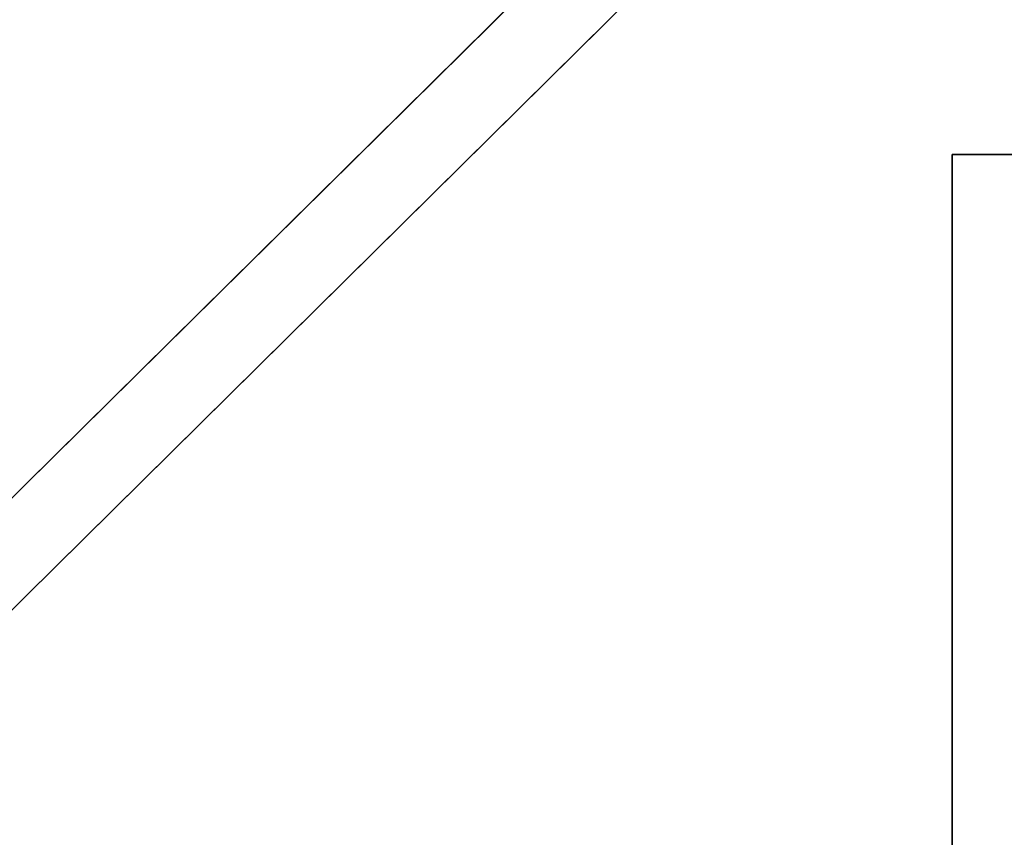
# Model space of a CAD drawing. Extents: x -350 to 540, y -53 to 541.
# Tile 454 of 569: x 206 to 231, y 218 to 239. Entities that reach past the tile are written whole.
import ezdxf

# ---------------------------------------------------------------- set-up
doc = ezdxf.new("R2010")
doc.units = 0
doc.layers.get('0').update_dxf_attribs({"lineweight": 35})
for name, color, linetype, lineweight, true_color in [('A_Aussenwand-A06HSWU6NL', 3, 'Continuous', 35, 0x00ff00), ('A_Dach', 1, 'Continuous', 35, 0xff0000), ('A_Tuer_3D-A06HSWU7NL', 9, 'Continuous', 18, 0x808080)]:
    doc.layers.add(name, color=color, linetype=linetype, lineweight=lineweight, true_color=true_color)

# ---------------------------------------------------------------- blocks, each defined once
blk = doc.blocks.new('Referenz-A06HSWU8NL', base_point=(178.421, 198.202))
at = {"layer": 'A_Aussenwand-A06HSWU6NL', "color": 0, "linetype": 'ByBlock', "ltscale": 0.35}
for p, q in [((229.615, 247.419), (188.666, 206.941)), ((229.615, 247.419), (188.666, 206.941)), ((244.615, 235.482), (229.615, 235.482)), ((229.615, 235.482), (244.615, 235.482)), ((229.615, 235.482), (229.615, 202.602)), ((229.615, 202.602), (229.615, 235.482)), ((229.615, 235.482), (229.615, 235.482))]:
    blk.add_line(p, q, dxfattribs=at)
at = {"layer": 'A_Dach', "color": 0, "linetype": 'ByBlock', "ltscale": 0.35}
for p, q in [((254.827, 275.155), (178.421, 199.625)), ((254.827, 275.155), (178.421, 199.625)), ((254.827, 275.155), (178.421, 199.625)), ((254.827, 275.155), (178.421, 199.625)), ((254.827, 275.155), (178.421, 199.625)), ((254.827, 275.155), (178.421, 199.625)), ((254.827, 275.155), (178.421, 199.625)), ((254.444, 274.776), (178.421, 199.625)), ((246.815, 267.234), (178.421, 199.625)), ((239.185, 259.693), (178.421, 199.625)), ((220.343, 241.066), (188.119, 209.211)), ((189.342, 207.608), (220.969, 238.872))]:
    blk.add_line(p, q, dxfattribs=at)
at = {"layer": 'A_Tuer_3D-A06HSWU7NL', "color": 0, "linetype": 'Continuous', "ltscale": 0.18}
for p, q in [((229.615, 202.602), (229.615, 235.482)), ((229.615, 235.482), (244.615, 235.482))]:
    blk.add_line(p, q, dxfattribs=at)

msp = doc.modelspace()

# ---------------------------------------------------------------- block references
at = {"color": 251, "lineweight": 25, "ltscale": 0.25, "true_color": 0x585858}
msp.add_blockref('Referenz-A06HSWU8NL', (178.421, 198.202), dxfattribs=at)

doc.saveas('drawing.dxf')
